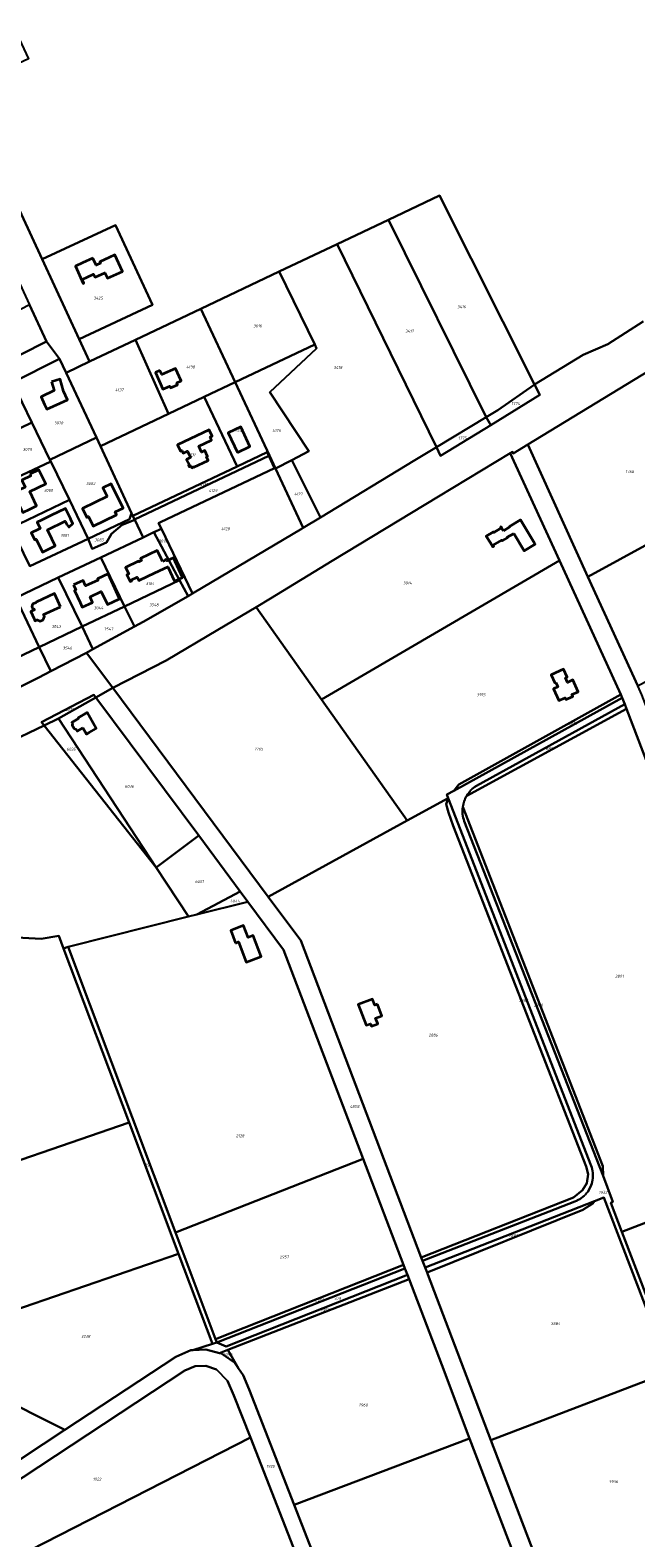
# Model space of a CAD drawing. Extents: x 177930 to 190767, y 381068 to 392034.
# Tile 271 of 318: x 184730 to 185109, y 386787 to 387730. Entities that reach past the tile are written whole.
import ezdxf
from ezdxf.enums import TextEntityAlignment as Align

# ---------------------------------------------------------------- set-up
doc = ezdxf.new("R2010")
doc.units = 0
for name, color, linetype, lineweight in [('B-XX-KG-GRENS_PERCEEL-GV', 150, 'Continuous', 25), ('B-XX-KG-GRENS_PERCEEL-S', 150, 'Continuous', 25), ('B-XX-OG-BEBOUWING-G', 7, 'Continuous', 35)]:
    doc.layers.add(name, color=color, linetype=linetype, lineweight=lineweight)
doc.styles.add('NLCS-ISO', font='NLCS-ISO.ttf', dxfattribs={"height": 1.8})

# ---------------------------------------------------------------- blocks, each defined once
blk = doc.blocks.new('SKG-PERCEELNUMMER-SO')
at = {"layer": 'DefPoints'}
blk.add_point((0, 0), dxfattribs=at)
at = {"style": 'NLCS-ISO', "oblique": 10, "flags": 1}
blk.add_attdef('GEMEENTECODE', text='', height=1.8, dxfattribs=at).set_placement((-0.5, 2.55), align=Align.MIDDLE_RIGHT)
at = {"style": 'NLCS-ISO', "oblique": 10}
blk.add_attdef('PERCEELNUMMER', text='', height=1.8, dxfattribs=at).set_placement((0, 0), align=Align.MIDDLE_CENTER)
at = {"style": 'NLCS-ISO', "oblique": 10, "flags": 1}
blk.add_attdef('SECTIE', text='', height=1.8, dxfattribs=at).set_placement((0.5, 2.5), align=Align.MIDDLE_LEFT)

msp = doc.modelspace()

# ---------------------------------------------------------------- linework, layer by layer
at = {"layer": 'B-XX-KG-GRENS_PERCEEL-GV'}
for points in [[(184652.473, 387769.855), (184636.981, 387803.277), (184622.903, 387780.423), (184626.915, 387780.256), (184650.815, 387728.585), (184665.759, 387696.277), (184680.251, 387664.947), (184694.614, 387633.896), (184698.299, 387625.562), (184713.707, 387592.324), (184729.675, 387557.877), (184740.23, 387535.107), (184748.4, 387524.204), (184752.471, 387515.443), (184767.165, 387522.424), (184760.617, 387536.551), (184737.482, 387586.46), (184688.139, 387692.912), (184661.552, 387750.27)], [(185015.124, 387487.698), (185022.288, 387492.005), (185045, 387507.942), (185045.188, 387508.056), (184985.822, 387626.31), (184953.934, 387611.159)], [(184983.925, 387468.938), (185015.124, 387487.698), (184953.934, 387611.159), (184921.956, 387595.966)], [(184737.482, 387586.46), (184760.617, 387536.551), (184806.512, 387557.885), (184783.371, 387607.744)], [(184885.75, 387578.764), (184907.902, 387533.129), (184909.081, 387530.701), (184879.843, 387503.304), (184904.206, 387466.436), (184893.556, 387460.878), (184911.421, 387425.06), (184970.548, 387460.895), (184983.925, 387468.938), (184921.956, 387595.966)], [(184858.204, 387509.599), (184907.902, 387533.129), (184885.75, 387578.764), (184836.767, 387555.492)], [(184708.015, 387518.749), (184740.23, 387535.107), (184729.675, 387557.877), (184697.741, 387541.398)], [(184858.204, 387509.599), (184836.767, 387555.492), (184795.939, 387536.094), (184816.424, 387489.778), (184838.759, 387500.374)], [(184595.753, 387464.909), (184594.686, 387454.515), (184627.419, 387467.579), (184665.705, 387483.216), (184686.731, 387493.293), (184718.917, 387509.446), (184748.4, 387524.204), (184740.23, 387535.107), (184708.015, 387518.749), (184677.24, 387503.123), (184663.315, 387493.275), (184630.519, 387479.796), (184630.858, 387478.965), (184609.379, 387470.365)], [(184771.394, 387474.931), (184773.885, 387469.598), (184816.424, 387489.778), (184795.939, 387536.094), (184767.165, 387522.424), (184752.471, 387515.443)], [(184858.204, 387509.599), (184879.603, 387463.788), (184883.431, 387455.594), (184893.556, 387460.878), (184904.206, 387466.436), (184879.843, 387503.304), (184909.081, 387530.701), (184907.902, 387533.129)], [(185041.072, 387470.542), (185078.669, 387387.987), (185177.386, 387441.904), (185131.135, 387525.545)], [(184752.471, 387515.443), (184748.4, 387524.204), (184718.917, 387509.446), (184731.036, 387484.443), (184742.344, 387461.114), (184771.394, 387474.931)], [(184686.731, 387493.293), (184684.679, 387487.797), (184694.785, 387466.895), (184731.036, 387484.443), (184718.917, 387509.446)], [(184859.37, 387456.934), (184878.168, 387465.89), (184879.211, 387463.602), (184879.603, 387463.788), (184858.204, 387509.599), (184838.759, 387500.374)], [(185015.124, 387487.698), (185017.862, 387482.777), (185048.562, 387501.626), (185045.188, 387508.056), (185045, 387507.942), (185022.288, 387492.005)], [(184793.443, 387427.726), (184794.285, 387425.924), (184859.37, 387456.934), (184838.759, 387500.374), (184816.424, 387489.778), (184773.885, 387469.598)], [(184706.428, 387442.814), (184694.785, 387466.895), (184684.679, 387487.797), (184686.731, 387493.293), (184665.705, 387483.216), (184669.565, 387481.898), (184680.912, 387458.319), (184692.986, 387433.229), (184705.423, 387407.386), (184717.937, 387381.385), (184721.105, 387374.8), (184747.615, 387387.371), (184774.129, 387399.943), (184800.564, 387412.48), (184795.36, 387423.622), (184787.467, 387420.467), (184780.772, 387414.747), (184777.676, 387409.357), (184768.821, 387405.299), (184766.297, 387411.699), (184729.78, 387394.513), (184718.163, 387418.541)], [(185015.124, 387487.698), (184983.925, 387468.938), (184986.482, 387463.51), (185017.862, 387482.777)], [(184731.036, 387484.443), (184694.785, 387466.895), (184706.428, 387442.814), (184742.863, 387460.044), (184742.344, 387461.114)], [(184771.394, 387474.931), (184742.344, 387461.114), (184742.863, 387460.044), (184754.521, 387435.993), (184766.297, 387411.699), (184792.177, 387423.879), (184793.443, 387427.726), (184773.885, 387469.598)], [(185110.607, 387317.858), (185109.722, 387319.801), (185078.669, 387387.987), (185041.072, 387470.542), (185031.987, 387464.993), (185031.528, 387466.013), (185030.038, 387465.115), (185060.807, 387397.999), (185099.191, 387314.273), (185100.126, 387312.233), (185101.651, 387308.241), (185102.747, 387305.373), (185181.624, 387098.905), (185211.565, 387021.297), (185271.73, 386865.349), (185280.888, 386841.613), (185284.92, 386829.406), (185296.334, 386833.497), (185291.757, 386846.302), (185282.94, 386869.324), (185266.102, 386913.29), (185265.115, 386915.867), (185150.856, 387214.197), (185112.295, 387314.151)], [(184706.428, 387442.814), (184718.163, 387418.541), (184754.521, 387435.993), (184742.863, 387460.044)], [(184795.286, 387423.78), (184879.211, 387463.602), (184878.168, 387465.89), (184859.37, 387456.934), (184794.285, 387425.924)], [(184812.011, 387417.909), (184810.311, 387421.428), (184811.479, 387421.984), (184882.736, 387455.879), (184879.211, 387463.602), (184795.286, 387423.78), (184795.36, 387423.622), (184800.564, 387412.48), (184807.394, 387415.719)], [(184811.479, 387421.984), (184810.311, 387421.428), (184812.011, 387417.909), (184831.545, 387377.483), (184899.979, 387418.126), (184900.722, 387418.576), (184883.431, 387455.594), (184879.603, 387463.788), (184879.211, 387463.602), (184882.736, 387455.879)], [(185030.038, 387465.115), (184985.277, 387438.127), (184918.717, 387397.96), (184880.27, 387374.263), (184871.261, 387368.916), (184912.074, 387311.201), (185060.807, 387397.999)], [(184911.421, 387425.06), (184893.556, 387460.878), (184883.431, 387455.594), (184900.722, 387418.576)], [(185177.386, 387441.904), (185078.669, 387387.987), (185109.722, 387319.801), (185213.515, 387376.566), (185190.915, 387417.437)], [(184754.521, 387435.993), (184718.163, 387418.541), (184729.78, 387394.513), (184766.297, 387411.699)], [(184766.297, 387411.699), (184768.821, 387405.299), (184777.676, 387409.357), (184780.772, 387414.747), (184787.467, 387420.467), (184795.36, 387423.622), (184795.286, 387423.78), (184794.285, 387425.924), (184793.443, 387427.726), (184792.177, 387423.879)], [(184800.564, 387412.48), (184774.129, 387399.943), (184788.989, 387369.39), (184823.383, 387385.801), (184807.394, 387415.719)], [(184823.383, 387385.801), (184828.724, 387375.808), (184831.545, 387377.483), (184812.011, 387417.909), (184807.394, 387415.719)], [(184774.129, 387399.943), (184747.615, 387387.371), (184762.449, 387356.726), (184788.989, 387369.39)], [(184965.655, 387235.432), (184991.332, 387249.55), (184990.481, 387251.742), (184994.739, 387254.091), (184998.046, 387257.943), (185099.191, 387314.273), (185060.807, 387397.999), (184912.074, 387311.201)], [(184747.615, 387387.371), (184721.105, 387374.8), (184735.716, 387343.97), (184762.449, 387356.726)], [(184823.383, 387385.801), (184788.989, 387369.39), (184795.143, 387356.733), (184800.626, 387359.829), (184828.724, 387375.808)], [(184689.181, 387367.475), (184702.118, 387340.525), (184707.034, 387330.284), (184735.716, 387343.97), (184721.105, 387374.8), (184717.937, 387381.385)], [(184762.449, 387356.726), (184769.255, 387342.668), (184795.143, 387356.733), (184788.989, 387369.39)], [(184871.261, 387368.916), (184847.399, 387354.755), (184815.042, 387335.589), (184781.69, 387318.394), (184878.851, 387187.702), (184965.655, 387235.432), (184912.074, 387311.201)], [(184742.896, 387328.82), (184765.284, 387340.461), (184769.255, 387342.668), (184762.449, 387356.726), (184735.716, 387343.97)], [(184714.578, 387314.569), (184735.449, 387324.948), (184742.896, 387328.82), (184735.716, 387343.97), (184707.034, 387330.284)], [(184738.79, 387294.926), (184747.808, 387299.258), (184771.16, 387312.447), (184769.919, 387314.116), (184737.107, 387297.061)], [(184808.824, 387206.112), (184835.381, 387226.071), (184771.16, 387312.447), (184747.808, 387299.258)], [(185100.126, 387312.233), (185099.191, 387314.273), (184998.046, 387257.943), (184994.739, 387254.091)], [(185002.87, 387251.021), (185102.747, 387305.373), (185101.651, 387308.241), (185008.929, 387257.274), (185008.02, 387256.656), (185007.15, 387255.987), (185006.319, 387255.268), (185005.533, 387254.503), (185004.791, 387253.691), (185004.099, 387252.839), (185003.457, 387251.947)], [(184738.79, 387294.926), (184808.824, 387206.112), (184747.808, 387299.258)], [(185092.999, 386996.511), (185099.919, 386978.431), (185211.565, 387021.297), (185181.624, 387098.905), (185102.747, 387305.373), (185002.87, 387251.021), (185002.415, 387250.21), (185002.001, 387249.379), (185001.628, 387248.528), (185001.299, 387247.66), (185001.011, 387246.776), (185000.769, 387245.879), (185000.571, 387244.971), (185000.419, 387244.056), (185088.036, 387019.332), (185088.239, 387013.312), (185094.262, 386997.052)], [(184828.941, 387175.402), (184808.824, 387206.112), (184738.79, 387294.926), (184714.406, 387283.214), (184681.798, 387265.011), (184659.412, 387254.778), (184632.702, 387243.7), (184631.302, 387243.118), (184627.612, 387241.293), (184656.049, 387165.909), (184736.949, 387161.469), (184747.96, 387163.492), (184750.949, 387155.541), (184753.757, 387156.595)], [(184965.655, 387235.432), (184878.851, 387187.702), (184899.105, 387160.458), (184974.505, 386962.369), (185069.664, 386999.781), (185075.3, 387004.331), (185077.978, 387008.773), (185078.751, 387014.476), (185077.487, 387019.26), (184994.425, 387232.105), (184991.398, 387240.556), (184990.102, 387245.66), (184990.84, 387248.224), (184991.332, 387249.55)], [(185080.64, 387019.678), (184991.332, 387249.55), (184990.84, 387248.224), (184990.102, 387245.66), (184991.398, 387240.556), (184994.425, 387232.105), (185077.487, 387019.26), (185078.751, 387014.476), (185077.978, 387008.773), (185075.3, 387004.331), (185069.664, 386999.781), (184974.505, 386962.369), (184975.337, 386960.182), (185070.43, 386997.338), (185071.484, 386997.766), (185072.507, 386998.263), (185073.496, 386998.826), (185074.446, 386999.452), (185075.352, 387000.14), (185076.211, 387000.886), (185077.02, 387001.686), (185077.774, 387002.538), (185078.47, 387003.438), (185079.106, 387004.381), (185079.678, 387005.364), (185080.185, 387006.383), (185080.624, 387007.433), (185080.992, 387008.509), (185081.289, 387009.607), (185081.514, 387010.722), (185081.665, 387011.85), (185081.741, 387012.985), (185081.742, 387014.123), (185081.669, 387015.258), (185081.522, 387016.386), (185081.3, 387017.502), (185081.006, 387018.601)], [(185000.419, 387244.056), (185000.292, 387242.914), (185000.236, 387241.768), (185000.249, 387240.619), (185000.334, 387239.475), (185000.487, 387238.336), (185000.71, 387237.21), (185001, 387236.099), (185001.359, 387235.009), (185088.239, 387013.312), (185088.036, 387019.332)], [(184828.941, 387175.402), (184834.092, 387176.691), (184861.293, 387191.22), (184835.381, 387226.071), (184808.824, 387206.112)], [(184866.136, 387184.706), (184861.293, 387191.22), (184834.092, 387176.691)], [(184753.757, 387156.595), (184820.894, 386977.819), (184938.108, 387024.052), (184888.458, 387154.682), (184866.136, 387184.706), (184834.092, 387176.691), (184828.941, 387175.402)], [(184631.657, 387139.37), (184627.296, 387137.134), (184675.738, 387006.704), (184791.852, 387046.744), (184750.949, 387155.541), (184747.96, 387163.492), (184736.949, 387161.469), (184656.049, 387165.909), (184660.486, 387154.151)], [(184750.949, 387155.541), (184791.852, 387046.744), (184822.729, 386964.615), (184843.904, 386908.29), (184846.682, 386909.18), (184845.885, 386911.271), (184820.894, 386977.819), (184753.757, 387156.595)], [(184595.853, 387119.092), (184578.11, 387108.912), (184560.584, 387098.854), (184554.869, 387095.573), (184597.202, 386981.501), (184574.574, 386944.199), (184604.779, 386931.022), (184610.48, 386916.378), (184689.884, 386968.686), (184690.778, 386966.282), (184706.334, 386924.474), (184822.729, 386964.615), (184791.852, 387046.744), (184675.738, 387006.704), (184627.296, 387137.134), (184613.419, 387129.171)], [(184938.108, 387024.052), (184820.894, 386977.819), (184845.885, 386911.271), (184963.292, 386957.791)], [(185099.919, 386978.431), (185159.377, 386823.093), (185271.73, 386865.349), (185211.565, 387021.297)], [(184978.097, 386952.932), (185075.399, 386991.994), (185081.791, 386996.104), (185082.749, 386997.587), (184976.894, 386956.091)], [(185130.169, 386891.014), (185088.527, 386999.808), (185082.749, 386997.587), (185081.791, 386996.104), (185075.399, 386991.994), (184978.097, 386952.932), (184978.582, 386951.658), (185018.007, 386848.022)], [(184751.74, 386854.467), (184821.077, 386900.178), (184830.359, 386904.346), (184831.786, 386904.409), (184843.904, 386908.29), (184822.729, 386964.615), (184706.334, 386924.474), (184662.658, 386895.7), (184680.641, 386888.761), (184705.521, 386877.596)], [(184831.786, 386904.409), (184839.911, 386904.77), (184848.418, 386902.53), (184853.67, 386904.583), (184966.824, 386948.818), (184965.856, 386951.362), (184852.508, 386906.643), (184846.682, 386909.18), (184843.904, 386908.29)], [(184963.292, 386957.791), (184845.885, 386911.271), (184846.682, 386909.18), (184964.174, 386955.471)], [(184964.174, 386955.471), (184846.682, 386909.18), (184852.508, 386906.643), (184965.856, 386951.362)], [(184853.67, 386904.583), (184860.226, 386892.955), (184863.102, 386888.757), (184866.855, 386879.759), (184894.93, 386807.693), (185004.717, 386849.209), (184987.246, 386895.135), (184966.824, 386948.818)], [(184853.67, 386904.583), (184848.418, 386902.53), (184849.67, 386902.2), (184857.779, 386896.527), (184860.226, 386892.955)], [(184627.537, 386872.563), (184657.743, 386794.969), (184668.975, 386799.904), (184751.74, 386854.467), (184705.521, 386877.596), (184680.641, 386888.761), (184662.658, 386895.7)], [(184661.384, 386785.61), (184674.796, 386751.099), (184867.633, 386849.719), (184857.383, 386875.934), (184853.375, 386885.143), (184846.398, 386892.338), (184839.742, 386894.494), (184833.159, 386894.35), (184826.685, 386891.607), (184674.608, 386791.393)], [(185130.169, 386891.014), (185018.007, 386848.022), (185053.693, 386754.213), (185166.118, 386797.089)], [(184674.796, 386751.099), (184706.794, 386668.76), (184907.734, 386747.153), (184867.633, 386849.719)], [(185004.717, 386849.209), (184894.93, 386807.693), (184928.496, 386721.535), (184931.751, 386716.561), (184936.591, 386713.15), (184942.226, 386712.067), (184947.891, 386712.99), (185034.451, 386745.914), (185042.663, 386749.458)]]:
    msp.add_lwpolyline(points, close=True, dxfattribs=at)
for points in [[(184716.106, 387739.472), (184728.918, 387711.794), (184688.139, 387692.912), (184737.482, 387586.46), (184783.371, 387607.744), (184806.512, 387557.885), (184760.617, 387536.551), (184767.165, 387522.424), (184795.939, 387536.094), (184836.767, 387555.492), (184885.75, 387578.764), (184921.956, 387595.966), (184953.934, 387611.159), (184985.822, 387626.31), (185045.188, 387508.056), (185075.755, 387526.611), (185091.155, 387533.413), (185113.087, 387547.477)], [(185113.087, 387547.477), (185091.155, 387533.413), (185075.755, 387526.611), (185045.188, 387508.056), (185048.562, 387501.626), (185017.862, 387482.777), (184986.482, 387463.51), (184983.925, 387468.938), (184970.548, 387460.895), (184911.421, 387425.06), (184900.722, 387418.576), (184899.979, 387418.126), (184831.545, 387377.483), (184828.724, 387375.808), (184800.626, 387359.829), (184795.143, 387356.733), (184769.255, 387342.668), (184765.284, 387340.461), (184781.69, 387318.394), (184815.042, 387335.589), (184847.399, 387354.755), (184871.261, 387368.916), (184880.27, 387374.263), (184918.717, 387397.96), (184985.277, 387438.127), (185030.038, 387465.115), (185031.528, 387466.013), (185031.987, 387464.993), (185041.072, 387470.542), (185131.135, 387525.545)], [(184714.406, 387283.214), (184738.79, 387294.926), (184737.107, 387297.061), (184769.919, 387314.116), (184771.16, 387312.447), (184781.69, 387318.394), (184765.284, 387340.461), (184742.896, 387328.82), (184735.449, 387324.948), (184714.578, 387314.569)], [(185053.693, 386754.213), (185018.007, 386848.022), (184978.582, 386951.658), (184978.097, 386952.932), (184976.894, 386956.091), (184975.337, 386960.182), (184974.505, 386962.369), (184899.105, 387160.458), (184878.851, 387187.702), (184781.69, 387318.394), (184771.16, 387312.447), (184835.381, 387226.071), (184861.293, 387191.22), (184866.136, 387184.706), (184888.458, 387154.682), (184938.108, 387024.052), (184963.292, 386957.791), (184964.174, 386955.471), (184965.856, 386951.362), (184966.824, 386948.818), (184987.246, 386895.135), (185004.717, 386849.209), (185042.663, 386749.458)], [(185159.377, 386823.093), (185099.919, 386978.431), (185092.999, 386996.511), (185094.262, 386997.052), (185088.239, 387013.312), (185001.359, 387235.009), (185001, 387236.099), (185000.71, 387237.21), (185000.487, 387238.336), (185000.334, 387239.475), (185000.249, 387240.619), (185000.236, 387241.768), (185000.292, 387242.914), (185000.419, 387244.056), (185000.571, 387244.971), (185000.769, 387245.879), (185001.011, 387246.776), (185001.299, 387247.66), (185001.628, 387248.528), (185002.001, 387249.379), (185002.415, 387250.21), (185002.87, 387251.021), (185003.457, 387251.947), (185004.099, 387252.839), (185004.791, 387253.691), (185005.533, 387254.503), (185006.319, 387255.268), (185007.15, 387255.987), (185008.02, 387256.656), (185008.929, 387257.274), (185101.651, 387308.241), (185100.126, 387312.233), (184994.739, 387254.091), (184990.481, 387251.742), (184991.332, 387249.55), (185080.64, 387019.678), (185081.006, 387018.601), (185081.3, 387017.502), (185081.522, 387016.386), (185081.669, 387015.258), (185081.742, 387014.123), (185081.741, 387012.985), (185081.665, 387011.85), (185081.514, 387010.722), (185081.289, 387009.607), (185080.992, 387008.509), (185080.624, 387007.433), (185080.185, 387006.383), (185079.678, 387005.364), (185079.106, 387004.381), (185078.47, 387003.438), (185077.774, 387002.538), (185077.02, 387001.686), (185076.211, 387000.886), (185075.352, 387000.14), (185074.446, 386999.452), (185073.496, 386998.826), (185072.507, 386998.263), (185071.484, 386997.766), (185070.43, 386997.338), (184975.337, 386960.182), (184976.894, 386956.091), (185082.749, 386997.587), (185088.527, 386999.808), (185130.169, 386891.014)], [(184928.496, 386721.535), (184894.93, 386807.693), (184866.855, 386879.759), (184863.102, 386888.757), (184860.226, 386892.955), (184857.779, 386896.527), (184849.67, 386902.2), (184848.418, 386902.53), (184839.911, 386904.77), (184831.786, 386904.409), (184830.359, 386904.346), (184821.077, 386900.178), (184751.74, 386854.467), (184668.975, 386799.904)], [(184674.608, 386791.393), (184826.685, 386891.607), (184833.159, 386894.35), (184839.742, 386894.494), (184846.398, 386892.338), (184853.375, 386885.143), (184857.383, 386875.934), (184867.633, 386849.719), (184907.734, 386747.153)]]:
    msp.add_lwpolyline(points, dxfattribs=at)
at = {"layer": 'B-XX-OG-BEBOUWING-G'}
for points in [[(184769.224, 387587.071), (184762.804, 387584.121), (184758.337, 387582.073), (184763.237, 387571.387), (184763.555, 387571.533), (184762.507, 387573.817), (184769.679, 387577.124), (184770.555, 387575.226), (184776.649, 387578.036), (184777.066, 387577.132), (184778.264, 387574.54), (184787.687, 387578.834), (184782.972, 387589.182), (184779.434, 387587.57), (184773.515, 387584.873), (184773.927, 387583.968), (184771.203, 387582.727)], [(184811.16, 387516.877), (184808.312, 387515.612), (184812.907, 387505.263), (184817.245, 387507.189), (184817.748, 387506.055), (184822.141, 387508.005), (184821.637, 387509.14), (184824.339, 387510.34), (184820.871, 387518.144), (184812.292, 387514.331)], [(184743.43, 387509.91), (184745.04, 387504.33), (184736.9, 387500.36), (184739.02, 387495.72), (184740.41, 387492.677), (184748.71, 387496.48), (184753.38, 387498.62), (184750.91, 387504.02), (184748.72, 387511.49)], [(184842.393, 387475.194), (184843.75, 387475.834), (184841.925, 387479.709), (184822.176, 387470.361), (184824.015, 387466.476), (184824.856, 387466.874), (184825.73, 387465.157), (184828.314, 387466.473), (184830.334, 387462.507), (184827.799, 387461.2), (184829.518, 387457.867), (184828.96, 387457.61), (184829.386, 387456.733), (184830.546, 387457.297), (184831.112, 387456.096), (184832.298, 387456.654), (184832.374, 387456.492), (184841.225, 387460.661), (184840.181, 387462.877), (184840.905, 387463.218), (184839.2, 387466.837), (184837.165, 387465.878), (184835.418, 387469.587), (184843.288, 387473.295)], [(184859.544, 387465.727), (184867.404, 387469.392), (184861.603, 387481.655), (184853.765, 387477.949)], [(184729.851, 387452.093), (184730.402, 387450.937), (184724.824, 387448.278), (184726.864, 387443.999), (184718.884, 387440.195), (184720.713, 387436.358), (184721.3, 387436.638), (184723.049, 387432.969), (184722.463, 387432.69), (184722.785, 387432.013), (184723.372, 387432.292), (184725.369, 387428.104), (184729.914, 387430.272), (184734.028, 387432.238), (184729.743, 387441.171), (184739.76, 387445.948), (184735.538, 387454.804)], [(184778.183, 387438.163), (184762.714, 387430.551), (184765.451, 387424.988), (184766.528, 387425.518), (184769.486, 387419.506), (184784.013, 387426.654), (184783.13, 387428.449), (184788.065, 387430.877), (184780.604, 387446.041), (184775.534, 387443.546)], [(184752.892, 387420.676), (184754.249, 387418.836), (184756.617, 387421.193), (184755.313, 387423.872), (184755.475, 387423.951), (184752.197, 387430.683), (184742.971, 387426.19), (184736.706, 387423.139), (184734.418, 387422.026), (184736.343, 387418.07), (184735.362, 387417.586), (184730.75, 387415.344), (184732.87, 387410.985), (184733.721, 387411.399), (184737.68, 387403.256), (184745.746, 387407.177), (184743.562, 387411.671), (184740.788, 387417.355), (184751.879, 387422.756)], [(184812.797, 387397.541), (184811.645, 387399.915), (184809.483, 387404.423), (184799.055, 387399.422), (184799.699, 387398.076), (184797.925, 387397.23), (184797.731, 387397.632), (184789.641, 387393.76), (184791.603, 387389.661), (184790.354, 387389.078), (184792.444, 387384.875), (184793.562, 387385.467), (184793.292, 387386.075), (184796.817, 387387.766), (184797.907, 387385.492), (184803.596, 387388.221), (184811.055, 387391.794), (184816.078, 387394.175), (184820.33, 387385.206), (184825.308, 387387.566), (184819.515, 387399.784), (184815.542, 387397.9), (184815.113, 387398.806), (184814.108, 387398.329), (184814.173, 387398.193)], [(184757.104, 387382.804), (184758.527, 387379.683), (184757.744, 387379.326), (184761.179, 387371.787), (184762.497, 387368.894), (184769.079, 387371.893), (184767.761, 387374.786), (184767.448, 387375.473), (184774.485, 387378.679), (184778.419, 387370.595), (184785.865, 387374.217), (184780.856, 387385.194), (184778.787, 387389.728), (184772.126, 387386.688), (184772.545, 387385.769), (184764.628, 387382.156), (184763.086, 387385.535)], [(184748.915, 387369.225), (184747.294, 387372.792), (184745.213, 387377.371), (184733.689, 387372.135), (184733.849, 387371.779), (184731.527, 387370.724), (184731.009, 387369.325), (184731.775, 387367.641), (184732.33, 387367.893), (184732.657, 387367.174), (184730.372, 387366.136), (184732.44, 387361.583), (184733.004, 387360.342), (184734.42, 387360.985), (184736.355, 387360.094), (184738.153, 387360.99), (184738.96, 387362.998), (184738.29, 387364.396)], [(185058.516, 387321.849), (185059.76, 387319.119), (185057.076, 387317.896), (185060.448, 387310.494), (185064.348, 387312.285), (185064.869, 387311.149), (185069.177, 387313.123), (185068.664, 387314.247), (185072.584, 387316.044), (185069.249, 387323.415), (185065.924, 387321.91), (185064.687, 387324.644), (185065.623, 387325.064), (185063.334, 387330.088), (185055.69, 387326.605), (185057.97, 387321.6)], [(184762.942, 387293.503), (184765.207, 387289.553), (184766.908, 387290.528), (184771.298, 387293.045), (184765.596, 387302.991), (184760.026, 387299.798), (184760.298, 387299.326), (184756.144, 387296.889), (184756.569, 387296.153), (184756.19, 387295.115), (184757.526, 387292.961), (184758.638, 387292.572), (184758.986, 387291.969), (184759.311, 387291.406)], [(184858.371, 387158.902), (184860.232, 387159.606), (184865.024, 387146.941), (184874.422, 387150.487), (184869.495, 387163.544), (184866.282, 387162.331), (184863.432, 387169.886), (184855.367, 387166.843)], [(184947.053, 387120.721), (184945.515, 387120.124), (184944.057, 387123.877), (184935.081, 387120.391), (184940.106, 387107.455), (184942.669, 387108.451), (184943.274, 387106.894), (184947.235, 387108.433), (184945.917, 387111.826), (184949.907, 387113.376)]]:
    msp.add_lwpolyline(points, close=True, dxfattribs=at)
for points in [[(185032.231, 387415.058), (185038.81, 387404.163), (185045.644, 387408.289), (185045.269, 387408.908), (185036.446, 387423.451), (185029.606, 387419.301), (185029.762, 387419.045), (185025.773, 387416.625)], [(185025.549, 387416.996), (185024.307, 387419.052), (185023.955, 387418.839), (185024.224, 387418.394), (185019.773, 387415.706), (185019.541, 387416.091), (185015.064, 387413.386), (185017.666, 387409.074), (185019.129, 387406.638), (185019.246, 387406.709), (185019.762, 387407.019), (185019.383, 387407.649), (185024.742, 387410.873), (185025.059, 387410.346), (185028.37, 387412.338), (185028.199, 387412.62), (185032.231, 387415.058)], [(185025.773, 387416.625), (185025.549, 387416.996)]]:
    msp.add_lwpolyline(points, dxfattribs=at)

# ---------------------------------------------------------------- block references
at = {"layer": 'B-XX-KG-GRENS_PERCEEL-S'}
for p, values in [((184772.58, 387562.159), {'PERCEELNUMMER': '3425'}), ((184999.663, 387556.759), {'PERCEELNUMMER': '3416'}), ((184872.215, 387544.797), {'PERCEELNUMMER': '3616'}), ((184967.138, 387541.486), {'PERCEELNUMMER': '3417'}), ((184830.301, 387519.078), {'PERCEELNUMMER': '4138'}), ((184922.422, 387518.759), {'PERCEELNUMMER': '3418'}), ((184785.809, 387504.801), {'PERCEELNUMMER': '4137'}), ((185033.495, 387496.245), {'PERCEELNUMMER': '1774'}), ((184747.877, 387484.051), {'PERCEELNUMMER': '3078'}), ((184860.88, 387479.303), {'PERCEELNUMMER': '4132'}), ((184884.096, 387479.471), {'PERCEELNUMMER': '4126'}), ((184728.286, 387467.542), {'PERCEELNUMMER': '3079'}), ((185000.205, 387474.585), {'PERCEELNUMMER': '1775'}), ((184830.84, 387464.188), {'PERCEELNUMMER': '4131'}), ((185104.813, 387453.679), {'PERCEELNUMMER': '1768'}), ((184741.465, 387441.977), {'PERCEELNUMMER': '3080'}), ((184767.875, 387446.181), {'PERCEELNUMMER': '3082'}), ((184838.571, 387445.665), {'PERCEELNUMMER': '4130'}), ((184844.3, 387441.77), {'PERCEELNUMMER': '4129'}), ((184897.71, 387439.676), {'PERCEELNUMMER': '4127'}), ((184751.517, 387413.829), {'PERCEELNUMMER': '3081'}), ((184773.122, 387411.023), {'PERCEELNUMMER': '3685'}), ((184852.155, 387417.945), {'PERCEELNUMMER': '4128'}), ((184813.135, 387410.338), {'PERCEELNUMMER': '3692'}), ((184804.963, 387383.631), {'PERCEELNUMMER': '3184'}), ((184965.829, 387383.976), {'PERCEELNUMMER': '3914'}), ((184772.805, 387368.483), {'PERCEELNUMMER': '3044'}), ((184807.397, 387370.377), {'PERCEELNUMMER': '3548'}), ((184746.323, 387356.851), {'PERCEELNUMMER': '3043'}), ((184779.022, 387355.229), {'PERCEELNUMMER': '3547'}), ((184753.351, 387343.328), {'PERCEELNUMMER': '3546'}), ((185011.874, 387314.161), {'PERCEELNUMMER': '3915'}), ((184754.761, 387304.885), {'PERCEELNUMMER': '6378'}), ((185069.49, 387296.407), {'PERCEELNUMMER': '2887'}), ((184755.669, 387280.102), {'PERCEELNUMMER': '6035'}), ((184873.065, 387280.271), {'PERCEELNUMMER': '1765'}), ((185053.875, 387280.405), {'PERCEELNUMMER': '2889'}), ((184792.015, 387256.888), {'PERCEELNUMMER': '6036'}), ((184835.865, 387197.328), {'PERCEELNUMMER': '6037'}), ((184858.089, 387185.23), {'PERCEELNUMMER': '4844'}), ((185098.322, 387138.185), {'PERCEELNUMMER': '2891'}), ((185038.345, 387122.835), {'PERCEELNUMMER': '2885'}), ((185047.675, 387120.035), {'PERCEELNUMMER': '2890'}), ((184981.979, 387101.33), {'PERCEELNUMMER': '2886'}), ((184932.799, 387056.73), {'PERCEELNUMMER': '4858'}), ((184861.248, 387038.325), {'PERCEELNUMMER': '2128'}), ((184803.535, 387020.025), {'PERCEELNUMMER': '351'}), ((185088.065, 387003.065), {'PERCEELNUMMER': '1932'}), ((185032.025, 386975.915), {'PERCEELNUMMER': '2883'}), ((184888.863, 386962.634), {'PERCEELNUMMER': '2957'}), ((184910.965, 386935.775), {'PERCEELNUMMER': '2956'}), ((184922.186, 386936.552), {'PERCEELNUMMER': '379'}), ((184914.405, 386929.435), {'PERCEELNUMMER': '2958'}), ((185058.443, 386920.926), {'PERCEELNUMMER': '2884'}), ((184764.761, 386912.998), {'PERCEELNUMMER': '2238'}), ((184853.415, 386901.415), {'PERCEELNUMMER': '2959'}), ((184938.172, 386870.051), {'PERCEELNUMMER': '2960'}), ((184880.23, 386831.737), {'PERCEELNUMMER': '1920'}), ((184771.884, 386823.68), {'PERCEELNUMMER': '1922'}), ((185094.602, 386822.094), {'PERCEELNUMMER': '3936'})]:
    msp.add_blockref('SKG-PERCEELNUMMER-SO', p, dxfattribs=at).add_auto_attribs(values)

doc.saveas('drawing.dxf')
